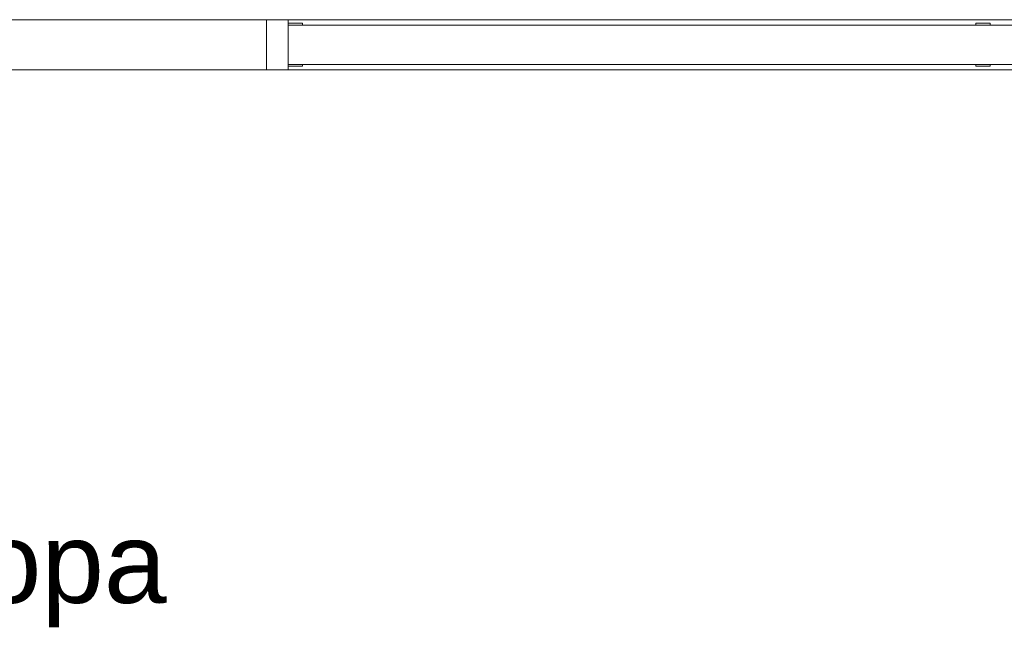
# Model space of a CAD drawing. Header units: millimetres. Extents: x -261 to 187, y -214 to 106.
# Tile 1004 of 1056: x -191.936 to -190.558, y 1.153 to 2.002. Entities that reach past the tile are written whole.
import ezdxf

# ---------------------------------------------------------------- set-up
doc = ezdxf.new("R2010")
doc.units = ezdxf.units.MM
doc.header["$LTSCALE"] = 0.005
doc.header["$MEASUREMENT"] = 0
doc.linetypes.add('NULL', pattern=[0])
for name, color, linetype, lineweight in [('Ambiente-Textos', 9, 'Continuous', 5), ('IFC-Janela-Contorno', 9, 'Continuous', 5), ('IFC-Parede padrão-Contorno', 9, 'Continuous', 5)]:
    doc.layers.add(name, color=color, linetype=linetype, lineweight=lineweight)
doc.styles.add('Arial', font='arial.ttf')

msp = doc.modelspace()

# ---------------------------------------------------------------- linework, layer by layer
at = {"layer": 'IFC-Janela-Contorno', "lineweight": 5}
for p, q in [((-191.5902, 2.0017), (-191.5845, 2.0017)), ((-191.5845, 2.0017), (-191.5602, 2.0017)), ((-191.5602, 1.9942), (-191.5602, 2.0017)), ((-191.5602, 1.9967), (-191.5432, 1.9967)), ((-191.5602, 1.9942), (-191.5602, 1.9967)), ((-191.5602, 1.9391), (-191.5602, 1.9942)), ((-191.5602, 1.9942), (-189.6165, 1.9942)), ((-191.5432, 1.9967), (-191.5401, 1.9967)), ((-191.5401, 1.9942), (-191.5401, 1.9967)), ((-190.5983, 1.9967), (-190.5814, 1.9967)), ((-190.5983, 1.9942), (-190.5983, 1.9967)), ((-190.5814, 1.9967), (-190.5783, 1.9967)), ((-190.5783, 1.9942), (-190.5783, 1.9967)), ((-191.5902, 1.9316), (-191.5845, 1.9316)), ((-191.5845, 1.9316), (-191.5602, 1.9316)), ((-191.5602, 1.9391), (-189.6165, 1.9391)), ((-191.5602, 1.9316), (-191.5602, 1.9391)), ((-191.5602, 1.9366), (-191.5571, 1.9366)), ((-191.5571, 1.9366), (-191.5401, 1.9366)), ((-191.5401, 1.9366), (-191.5401, 1.9391)), ((-190.5983, 1.9366), (-190.5983, 1.9391)), ((-190.5983, 1.9366), (-190.5952, 1.9366)), ((-190.5952, 1.9366), (-190.5783, 1.9366)), ((-190.5783, 1.9366), (-190.5783, 1.9391))]:
    msp.add_line(p, q, dxfattribs=at)
at = {"layer": 'IFC-Parede padrão-Contorno', "lineweight": 5}
for p, q in [((-191.9709, 2.0017), (-191.9003, 2.0017)), ((-191.9003, 2.0017), (-191.5902, 2.0017)), ((-191.5902, 1.9316), (-191.5902, 2.0017)), ((-191.5902, 2.0017), (-189.5864, 2.0017)), ((-191.5902, 1.9446), (-191.5902, 2.0017)), ((-191.5902, 1.9316), (-191.5902, 1.9446)), ((-191.9709, 1.9316), (-191.9003, 1.9316)), ((-191.9003, 1.9316), (-191.5902, 1.9316)), ((-191.5602, 1.9316), (-189.6165, 1.9316))]:
    msp.add_line(p, q, dxfattribs=at)

# ---------------------------------------------------------------- texts
at = {"layer": 'Ambiente-Textos', "linetype": 'NULL', "lineweight": 5, "insert": (-191.9184, 1.1526), "char_height": 0.11271, "width": 0.782805, "attachment_point": 8, "line_spacing_factor": 0.9, "style": 'Arial'}
msp.add_mtext('Copa', dxfattribs=at)

doc.saveas('drawing.dxf')
